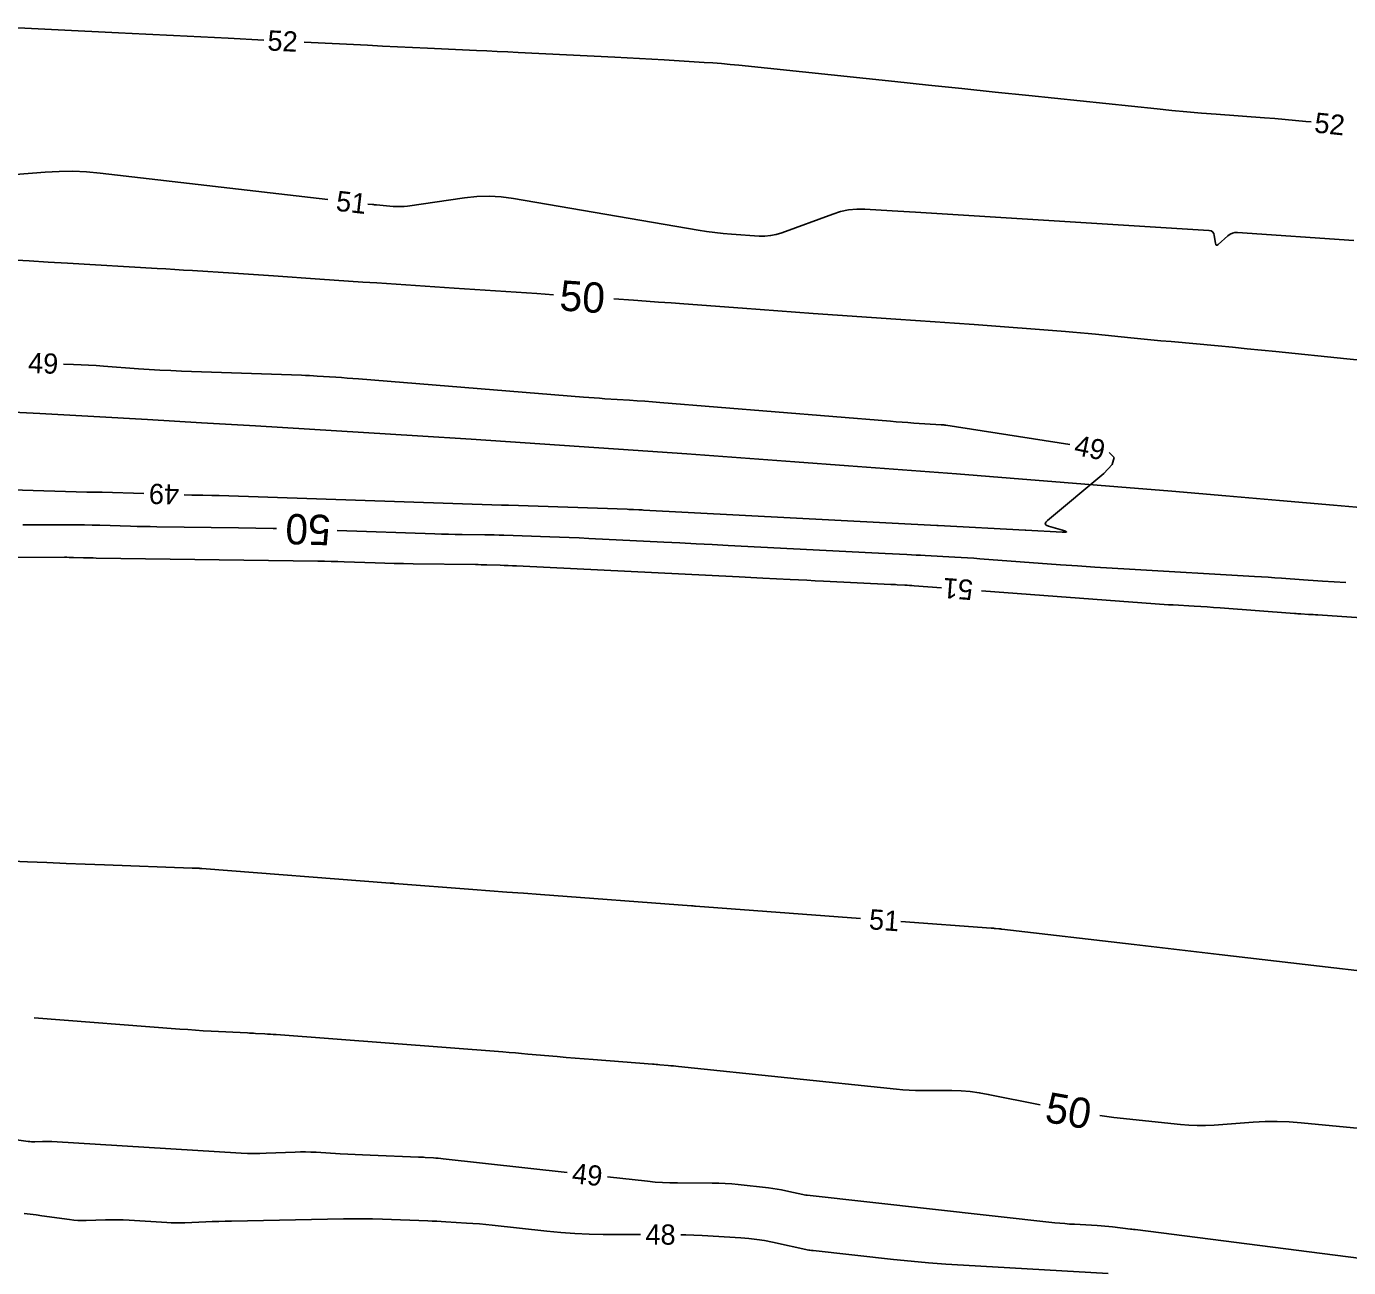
# Model space of a CAD drawing. Extents: x 2384780 to 2405861, y 547869 to 573706.
# Drawn here: x 2397439.7 to 2397570.6, y 552534.1 to 552657 of the extents above; entities that cross this region are included whole.
import ezdxf

# ---------------------------------------------------------------- set-up
doc = ezdxf.new("R2010")
doc.units = 0
for name, color, linetype in [('Old_Level_5', 7, 'Continuous'), ('Old_Level_60', 7, 'Continuous'), ('Old_Level_61', 7, 'Continuous')]:
    doc.layers.add(name, color=color, linetype=linetype)

msp = doc.modelspace()

# ---------------------------------------------------------------- linework, layer by layer
at = {"layer": 'Old_Level_5'}
msp.add_arc((2397235.27711, 548796.27853), 3827.90648, 83.79645, 88.92060556, dxfattribs=at)
at = {"layer": 'Old_Level_60'}
for points in [[(2397436.1945, 552656.97275), (2397448.83275, 552656.34075), (2397451.54075, 552656.20525), (2397454.249, 552656.06975), (2397456.95725, 552655.9345), (2397459.66525, 552655.799), (2397463.208, 552655.62175)], [(2397467.203, 552655.422), (2397473.4765, 552655.10825), (2397474.9575, 552655.035), (2397476.43875, 552654.96325), (2397477.92, 552654.893), (2397479.4015, 552654.82425), (2397484.2405, 552654.6025), (2397485.2775, 552654.55425), (2397486.3145, 552654.50525), (2397487.35125, 552654.45475), (2397488.388, 552654.40325), (2397497.941, 552653.92375), (2397499.16075, 552653.861), (2397500.38025, 552653.79525), (2397501.5995, 552653.72625), (2397502.81875, 552653.65425), (2397506.801, 552653.414), (2397507.654, 552653.358), (2397508.50625, 552653.2925), (2397509.3575, 552653.21775), (2397510.20825, 552653.1335), (2397525.669, 552651.51975), (2397528.982, 552651.17375), (2397532.295, 552650.828), (2397535.608, 552650.48225), (2397538.921, 552650.1365), (2397551.63325, 552648.8095), (2397553.091, 552648.66275), (2397554.55, 552648.527), (2397556.00975, 552648.40225), (2397557.4705, 552648.2885), (2397562.244, 552647.93425), (2397563.26675, 552647.85475), (2397564.2885, 552647.768), (2397565.30975, 552647.67375), (2397566.3305, 552647.572), (2397566.85925, 552647.5175)], [(2397435.22025, 552642.04825), (2397441.5715, 552642.5535), (2397442.932, 552642.62875), (2397444.291, 552642.63725), (2397445.649, 552642.57925), (2397447.00575, 552642.45475), (2397469.5285, 552639.83625)], [(2397473.5025, 552639.38275), (2397473.9515, 552639.34325), (2397474.051, 552639.3345), (2397474.15075, 552639.32575), (2397474.2505, 552639.317), (2397474.35025, 552639.30825), (2397476.0165, 552639.1615), (2397476.37325, 552639.1405), (2397476.7295, 552639.14), (2397477.08525, 552639.16), (2397477.44025, 552639.20075), (2397483.08075, 552640.01075), (2397484.2885, 552640.137), (2397485.49525, 552640.168), (2397486.70075, 552640.104), (2397487.90475, 552639.945), (2397506.2015, 552636.804), (2397507.0235, 552636.67375), (2397507.848, 552636.565), (2397508.67525, 552636.47775), (2397509.505, 552636.412), (2397512.21925, 552636.232), (2397512.79675, 552636.2235), (2397513.36525, 552636.27475), (2397513.9255, 552636.386), (2397514.47675, 552636.55725), (2397519.5095, 552638.4075), (2397520.29, 552638.651), (2397521.08275, 552638.81175), (2397521.888, 552638.89), (2397522.7055, 552638.8855), (2397525.39625, 552638.736), (2397525.97275, 552638.7035), (2397526.54925, 552638.67), (2397527.12575, 552638.6355), (2397527.702, 552638.6), (2397556.745, 552636.7865), (2397556.95675, 552636.744), (2397557.117, 552636.64625), (2397557.22575, 552636.4935), (2397557.283, 552636.28525), (2397557.38575, 552635.51475), (2397557.42075, 552635.384), (2397557.48125, 552635.32225), (2397557.56775, 552635.32925), (2397557.67975, 552635.405), (2397558.635, 552636.24725), (2397558.84825, 552636.403), (2397559.07825, 552636.509), (2397559.32525, 552636.56525), (2397559.589, 552636.57175), (2397571.10525, 552635.7955)], [(2397542.9895, 552615.59675), (2397530.7235, 552617.50925), (2397530.6765, 552617.51625), (2397530.62925, 552617.52225), (2397530.582, 552617.5275), (2397530.5345, 552617.53175), (2397530.3795, 552617.5445), (2397530.34625, 552617.54725), (2397530.313, 552617.54975), (2397530.27975, 552617.552), (2397530.2465, 552617.55425), (2397527.53725, 552617.72575), (2397526.957, 552617.764), (2397526.37675, 552617.80475), (2397525.79675, 552617.848), (2397525.21675, 552617.89425), (2397502.41675, 552619.758), (2397501.666, 552619.81775), (2397500.915, 552619.874), (2397500.164, 552619.927), (2397499.4125, 552619.9765), (2397496.9575, 552620.13325), (2397496.4315, 552620.16775), (2397495.9055, 552620.20475), (2397495.37975, 552620.244), (2397494.85425, 552620.28525), (2397472.56725, 552622.08975), (2397472.00775, 552622.13375), (2397471.448, 552622.1755), (2397470.88825, 552622.215), (2397470.32825, 552622.252), (2397468.49875, 552622.3695), (2397468.10675, 552622.39325), (2397467.7145, 552622.41425), (2397467.322, 552622.43225), (2397466.9295, 552622.4475), (2397455.0475, 552622.86475), (2397453.98625, 552622.90725), (2397452.92575, 552622.9605), (2397451.866, 552623.024), (2397450.8065, 552623.09825), (2397447.347, 552623.3575), (2397446.6055, 552623.4095), (2397445.8635, 552623.45475), (2397445.12125, 552623.493), (2397444.3785, 552623.52425), (2397443.36, 552623.56225)], [(2397455.334, 552610.6215), (2397456.086, 552610.5985), (2397456.35525, 552610.59075), (2397456.62475, 552610.58425), (2397456.894, 552610.57875), (2397457.1635, 552610.5745), (2397458.04375, 552610.56225), (2397458.23225, 552610.55925), (2397458.42075, 552610.555), (2397458.60925, 552610.55025), (2397458.79775, 552610.54425), (2397486.7165, 552609.59975), (2397486.786, 552609.5975), (2397486.8555, 552609.59575), (2397486.925, 552609.59425), (2397486.9945, 552609.593), (2397487.22175, 552609.58975), (2397487.2705, 552609.589), (2397487.319, 552609.588), (2397487.36775, 552609.58675), (2397487.4165, 552609.58525), (2397499.15825, 552609.18625), (2397499.31875, 552609.1805), (2397499.4795, 552609.17425), (2397499.64, 552609.16725), (2397499.8005, 552609.15975), (2397500.32475, 552609.13425), (2397500.437, 552609.12875), (2397500.5495, 552609.12325), (2397500.66175, 552609.1175), (2397500.774, 552609.1115), (2397529.81025, 552607.58625), (2397529.82525, 552607.58525), (2397529.84, 552607.5845), (2397529.85475, 552607.58375), (2397529.8695, 552607.58325), (2397529.918, 552607.58075), (2397529.92825, 552607.58025), (2397529.93875, 552607.57975), (2397529.949, 552607.57925), (2397529.95925, 552607.57875), (2397538.56725, 552607.12625), (2397538.57275, 552607.12575), (2397538.5785, 552607.1255), (2397538.58425, 552607.125), (2397538.58975, 552607.12475), (2397538.60825, 552607.12325), (2397538.61225, 552607.123), (2397538.61625, 552607.12275), (2397538.62025, 552607.1225), (2397538.62425, 552607.12225), (2397542.22, 552606.9165), (2397542.5505, 552606.91025), (2397542.66675, 552606.9415), (2397542.568, 552607.01025), (2397542.255, 552607.1165), (2397540.8815, 552607.52475), (2397540.6535, 552607.62575), (2397540.55825, 552607.754), (2397540.5955, 552607.9095), (2397540.76525, 552608.092), (2397546.33625, 552612.7195), (2397547.189, 552613.61725), (2397547.36, 552614.3265), (2397546.893, 552614.80325)], [(2397419.1365, 552611.69525), (2397445.689, 552610.8835), (2397445.8395, 552610.8795), (2397445.99, 552610.87675), (2397446.14075, 552610.87525), (2397446.29125, 552610.875), (2397446.7835, 552610.876), (2397446.889, 552610.87575), (2397446.9945, 552610.87475), (2397447.09975, 552610.87275), (2397447.20525, 552610.87), (2397451.336, 552610.74375)], [(2397530.2665, 552601.419), (2397527.56, 552601.6215), (2397527.33125, 552601.638), (2397527.10275, 552601.65325), (2397526.87375, 552601.66725), (2397526.645, 552601.67975), (2397525.89725, 552601.71925), (2397525.737, 552601.7275), (2397525.57675, 552601.73575), (2397525.4165, 552601.74375), (2397525.25625, 552601.7515), (2397518.611, 552602.074), (2397517.78125, 552602.11475), (2397516.9515, 552602.15625), (2397516.122, 552602.1985), (2397515.29225, 552602.24175), (2397512.58225, 552602.384), (2397512.00175, 552602.41425), (2397511.421, 552602.444), (2397510.84, 552602.473), (2397510.25925, 552602.50175), (2397488.2095, 552603.575), (2397487.80625, 552603.594), (2397487.403, 552603.6115), (2397486.99975, 552603.62725), (2397486.59625, 552603.64175), (2397485.27825, 552603.6865), (2397484.996, 552603.6955), (2397484.7135, 552603.703), (2397484.431, 552603.709), (2397484.1485, 552603.71375), (2397477.97475, 552603.80025), (2397477.038, 552603.81575), (2397476.1015, 552603.83575), (2397475.16525, 552603.8605), (2397474.229, 552603.88975), (2397471.1705, 552603.99325), (2397470.51525, 552604.01375), (2397469.85975, 552604.03125), (2397469.204, 552604.04525), (2397468.5485, 552604.056), (2397446.61125, 552604.36125), (2397446.30075, 552604.36625), (2397445.99025, 552604.3725), (2397445.68, 552604.38), (2397445.36975, 552604.38875), (2397444.35575, 552604.41975), (2397444.1385, 552604.4255), (2397443.92125, 552604.4295), (2397443.704, 552604.43175), (2397443.48675, 552604.43225), (2397432.293, 552604.4105)], [(2397590.44175, 552597.154), (2397567.527, 552598.729), (2397567.29775, 552598.7445), (2397567.06875, 552598.75925), (2397566.83975, 552598.77325), (2397566.6105, 552598.78675), (2397565.86175, 552598.8295), (2397565.70125, 552598.839), (2397565.541, 552598.84925), (2397565.38075, 552598.86025), (2397565.2205, 552598.872), (2397557.8565, 552599.42875), (2397557.217, 552599.4755), (2397556.5775, 552599.5195), (2397555.93775, 552599.5605), (2397555.29775, 552599.5985), (2397553.2065, 552599.71825), (2397552.7585, 552599.74475), (2397552.31075, 552599.7735), (2397551.863, 552599.804), (2397551.41525, 552599.8365), (2397534.2555, 552601.1205)], [(2397427.03475, 552574.84375), (2397439.82325, 552574.294), (2397441.725, 552574.21375), (2397443.62675, 552574.136), (2397445.5285, 552574.061), (2397447.4305, 552573.98875), (2397456.11825, 552573.665), (2397456.2125, 552573.66175), (2397456.30675, 552573.65925), (2397456.401, 552573.65725), (2397456.49525, 552573.65575), (2397456.803, 552573.65225), (2397456.869, 552573.65075), (2397456.93475, 552573.6485), (2397457.00075, 552573.645), (2397457.0665, 552573.6405), (2397475.70475, 552572.1975), (2397475.74625, 552572.194), (2397475.78775, 552572.19075), (2397475.82925, 552572.187), (2397475.87075, 552572.18325), (2397476.006, 552572.1705), (2397476.035, 552572.16775), (2397476.064, 552572.16525), (2397476.09325, 552572.163), (2397476.12225, 552572.1605), (2397483.90725, 552571.561), (2397485.5755, 552571.433), (2397487.244, 552571.30625), (2397488.91225, 552571.18025), (2397490.58075, 552571.0555), (2397505.532, 552569.94175), (2397505.57175, 552569.93875), (2397505.6115, 552569.93575), (2397505.6515, 552569.93275), (2397505.69125, 552569.93), (2397505.8215, 552569.92025), (2397505.84925, 552569.91825), (2397505.87725, 552569.916), (2397505.905, 552569.914), (2397505.933, 552569.912), (2397522.263, 552568.6955)], [(2397526.252, 552568.39825), (2397535.2055, 552567.7315), (2397535.3095, 552567.7235), (2397535.41375, 552567.71525), (2397535.51775, 552567.70675), (2397535.622, 552567.69775), (2397535.96175, 552567.668), (2397536.03475, 552567.66125), (2397536.1075, 552567.654), (2397536.18025, 552567.6465), (2397536.25275, 552567.63825), (2397549.355, 552566.114), (2397552.16275, 552565.7875), (2397554.97025, 552565.46075), (2397557.778, 552565.13425), (2397560.5855, 552564.8075), (2397579.90025, 552562.56075)], [(2397493.231, 552543.5565), (2397480.95725, 552544.91125), (2397480.714, 552544.9365), (2397480.4705, 552544.95875), (2397480.22675, 552544.978), (2397479.9825, 552544.994), (2397479.18475, 552545.04175), (2397479.014, 552545.0515), (2397478.843, 552545.06025), (2397478.67175, 552545.06825), (2397478.50075, 552545.07525), (2397473.715, 552545.2565), (2397472.979, 552545.2865), (2397472.243, 552545.32075), (2397471.50725, 552545.35925), (2397470.77175, 552545.402), (2397468.36925, 552545.54825), (2397467.8545, 552545.573), (2397467.3395, 552545.5845), (2397466.82425, 552545.58275), (2397466.30925, 552545.5675), (2397463.43625, 552545.44625), (2397462.8205, 552545.428), (2397462.20525, 552545.42575), (2397461.59, 552545.43925), (2397460.97475, 552545.4685), (2397442.21575, 552546.60125), (2397441.98325, 552546.6125), (2397441.7505, 552546.61875), (2397441.51775, 552546.6195), (2397441.28475, 552546.615), (2397440.524, 552546.5915), (2397440.36125, 552546.59), (2397440.19875, 552546.5955), (2397440.03675, 552546.60775), (2397439.875, 552546.62725), (2397433.208, 552547.57125)], [(2397575.40675, 552534.592), (2397549.4665, 552537.9015), (2397549.418, 552537.9075), (2397549.3695, 552537.913), (2397549.321, 552537.918), (2397549.2725, 552537.9225), (2397549.11375, 552537.937), (2397549.07975, 552537.94), (2397549.04575, 552537.9435), (2397549.012, 552537.94725), (2397548.978, 552537.951), (2397547.2145, 552538.1595), (2397546.83625, 552538.20125), (2397546.45775, 552538.237), (2397546.0785, 552538.26725), (2397545.699, 552538.29175), (2397543.44, 552538.41925), (2397542.95625, 552538.45), (2397542.473, 552538.487), (2397541.9905, 552538.53075), (2397541.50825, 552538.58075), (2397516.997, 552541.2955), (2397516.9815, 552541.297), (2397516.96575, 552541.2985), (2397516.94975, 552541.2995), (2397516.934, 552541.3005), (2397516.8825, 552541.303), (2397516.8715, 552541.30375), (2397516.8605, 552541.305), (2397516.8495, 552541.30675), (2397516.83875, 552541.309), (2397514.8645, 552541.741), (2397514.4405, 552541.82825), (2397514.01475, 552541.90425), (2397513.58725, 552541.969), (2397513.15775, 552542.023), (2397510.16125, 552542.35925), (2397509.51875, 552542.4225), (2397508.875, 552542.468), (2397508.2305, 552542.496), (2397507.58475, 552542.506), (2397504.13575, 552542.513), (2397503.39725, 552542.5245), (2397502.65975, 552542.55575), (2397501.9235, 552542.607), (2397501.18825, 552542.67825), (2397497.207, 552543.1175)], [(2397500.48925, 552537.4155), (2397496.78975, 552537.423), (2397495.39075, 552537.44475), (2397493.994, 552537.504), (2397492.59925, 552537.601), (2397491.2065, 552537.73575), (2397485.79525, 552538.333), (2397485.1655, 552538.39875), (2397484.535, 552538.45625), (2397483.904, 552538.506), (2397483.27225, 552538.54775), (2397481.20725, 552538.67125), (2397480.76475, 552538.6965), (2397480.322, 552538.7195), (2397479.87925, 552538.73975), (2397479.43625, 552538.75775), (2397474.94025, 552538.928), (2397473.97675, 552538.95775), (2397473.013, 552538.9735), (2397472.04925, 552538.97525), (2397471.08525, 552538.96325), (2397460.00925, 552538.74675), (2397459.3725, 552538.7325), (2397458.73575, 552538.7145), (2397458.09925, 552538.693), (2397457.46275, 552538.668), (2397455.38375, 552538.58025), (2397454.93825, 552538.567), (2397454.493, 552538.56525), (2397454.04775, 552538.575), (2397453.60275, 552538.59625), (2397449.8775, 552538.82125), (2397449.291, 552538.85), (2397448.704, 552538.86525), (2397448.11725, 552538.86725), (2397447.53, 552538.856), (2397445.6115, 552538.797), (2397445.201, 552538.79325), (2397444.79125, 552538.80675), (2397444.3825, 552538.83825), (2397443.975, 552538.887), (2397441.24575, 552539.2735), (2397440.66025, 552539.3515), (2397440.074, 552539.42025), (2397439.4865, 552539.47925)], [(2397546.79025, 552533.556), (2397532.452, 552534.36675), (2397530.72025, 552534.47625), (2397528.99025, 552534.60925), (2397527.2625, 552534.76525), (2397525.5365, 552534.94475), (2397517.5735, 552535.8265), (2397517.53, 552535.831), (2397517.4865, 552535.835), (2397517.443, 552535.838), (2397517.39925, 552535.8405), (2397517.25675, 552535.84775), (2397517.22625, 552535.85), (2397517.196, 552535.85325), (2397517.16575, 552535.858), (2397517.13575, 552535.864), (2397513.53725, 552536.65175), (2397512.764, 552536.80525), (2397511.9865, 552536.92825), (2397511.20475, 552537.02075), (2397510.419, 552537.08275), (2397506.59975, 552537.3095), (2397505.78125, 552537.35225), (2397504.96225, 552537.383), (2397504.489, 552537.39425)]]:
    msp.add_lwpolyline(points, dxfattribs=at)
at = {"layer": 'Old_Level_61'}
for points in [[(2397491.876, 552630.41525), (2397490.2395, 552630.52775), (2397488.1925, 552630.66775), (2397486.1455, 552630.80625), (2397484.09825, 552630.94325), (2397482.051, 552631.07875), (2397474.40175, 552631.582), (2397472.991, 552631.67525), (2397471.58025, 552631.76975), (2397470.16975, 552631.86525), (2397468.75925, 552631.96175), (2397464.1515, 552632.27875), (2397463.16425, 552632.34625), (2397462.17675, 552632.413), (2397461.18925, 552632.479), (2397460.20175, 552632.54425), (2397456.134, 552632.81125), (2397455.26225, 552632.86775), (2397454.3905, 552632.9225), (2397453.5185, 552632.976), (2397452.6465, 552633.02775), (2397443.77425, 552633.547), (2397441.873, 552633.65775), (2397439.9715, 552633.76675), (2397438.07025, 552633.8745)], [(2397572.42425, 552623.88225), (2397570.41175, 552624.08375), (2397563.3775, 552624.796), (2397561.951, 552624.939), (2397560.524, 552625.07875), (2397559.097, 552625.21525), (2397557.6695, 552625.34875), (2397553.006, 552625.78), (2397552.007, 552625.8735), (2397551.008, 552625.96925), (2397550.00925, 552626.06725), (2397549.01075, 552626.1675), (2397545.5295, 552626.521), (2397544.78325, 552626.5945), (2397544.03675, 552626.66275), (2397543.28975, 552626.726), (2397542.54225, 552626.7845), (2397533.51, 552627.45975), (2397531.57425, 552627.603), (2397529.6385, 552627.7435), (2397527.7025, 552627.881), (2397525.76625, 552628.0155), (2397517.586, 552628.5785), (2397515.83325, 552628.7005), (2397514.0805, 552628.82475), (2397512.328, 552628.95175), (2397510.57575, 552629.08125), (2397504.76975, 552629.51425), (2397503.5255, 552629.606), (2397502.281, 552629.696), (2397501.0365, 552629.7845), (2397499.792, 552629.871), (2397497.86175, 552630.0035)], [(2397439.35875, 552607.64725), (2397440.435, 552607.645), (2397443.951, 552607.65175), (2397444.7045, 552607.65025), (2397445.45775, 552607.6425), (2397446.211, 552607.6285), (2397446.964, 552607.60875), (2397450.0045, 552607.51575), (2397450.656, 552607.49725), (2397451.3075, 552607.48125), (2397451.95925, 552607.46825), (2397452.611, 552607.45775), (2397460.6815, 552607.3455), (2397462.41075, 552607.317), (2397464.14, 552607.28), (2397464.451, 552607.272)], [(2397470.448, 552607.084), (2397480.11775, 552606.75675), (2397480.798, 552606.7355), (2397481.4785, 552606.7175), (2397482.15925, 552606.703), (2397482.83975, 552606.69175), (2397485.06325, 552606.6605), (2397485.53975, 552606.6525), (2397486.01625, 552606.64225), (2397486.4925, 552606.62975), (2397486.96875, 552606.61475), (2397491.4995, 552606.46075), (2397492.47025, 552606.426), (2397493.441, 552606.38775), (2397494.4115, 552606.346), (2397495.38175, 552606.3005), (2397502.80425, 552605.939), (2397504.39475, 552605.861), (2397505.985, 552605.78125), (2397507.57525, 552605.7), (2397509.1655, 552605.61725), (2397522.0875, 552604.93825), (2397522.7415, 552604.90425), (2397523.39575, 552604.87075), (2397524.05, 552604.83825), (2397524.70425, 552604.806), (2397526.84175, 552604.70225), (2397527.29975, 552604.68), (2397527.75775, 552604.657), (2397528.21575, 552604.6335), (2397528.6735, 552604.60975), (2397531.5905, 552604.4565), (2397532.2155, 552604.42175), (2397532.84025, 552604.38375), (2397533.46475, 552604.34225), (2397534.089, 552604.29725), (2397542.051, 552603.7015), (2397543.7575, 552603.5775), (2397545.46425, 552603.461), (2397547.17175, 552603.35225), (2397548.8795, 552603.25075), (2397561.277, 552602.5415), (2397561.94425, 552602.502), (2397562.61125, 552602.45925), (2397563.278, 552602.41325), (2397563.9445, 552602.3645), (2397566.12175, 552602.2), (2397566.58825, 552602.16575), (2397567.055, 552602.13375), (2397567.522, 552602.10375), (2397567.989, 552602.076), (2397570.30525, 552601.94375)], [(2397540.04675, 552550.22975), (2397534.9045, 552551.2825), (2397534.0135, 552551.44175), (2397533.118, 552551.55575), (2397532.218, 552551.62475), (2397531.31325, 552551.6485), (2397528.3505, 552551.65225), (2397527.716, 552551.66125), (2397527.08225, 552551.6865), (2397526.4495, 552551.72825), (2397525.81775, 552551.786), (2397504.256, 552554.04075), (2397503.99925, 552554.067), (2397503.74275, 552554.09225), (2397503.48575, 552554.1165), (2397503.229, 552554.13975), (2397502.3895, 552554.21375), (2397502.20975, 552554.22925), (2397502.02975, 552554.2445), (2397501.84975, 552554.259), (2397501.66975, 552554.27325), (2397495.8075, 552554.72425), (2397494.91775, 552554.794), (2397494.028, 552554.86625), (2397493.1385, 552554.94125), (2397492.24925, 552555.01875), (2397489.34475, 552555.276), (2397488.72225, 552555.33025), (2397488.0995, 552555.38275), (2397487.47675, 552555.433), (2397486.85375, 552555.48175), (2397464.41925, 552557.197), (2397464.1385, 552557.2175), (2397463.85775, 552557.23625), (2397463.57675, 552557.2535), (2397463.2955, 552557.26875), (2397462.377, 552557.31625), (2397462.18025, 552557.3265), (2397461.9835, 552557.3365), (2397461.78675, 552557.34675), (2397461.58975, 552557.357), (2397457.98725, 552557.543), (2397457.2155, 552557.5855), (2397456.444, 552557.633), (2397455.673, 552557.6855), (2397454.902, 552557.743), (2397440.485, 552558.8685)], [(2397573.825, 552547.69125), (2397565.883, 552548.47475), (2397564.697, 552548.566), (2397563.51025, 552548.6055), (2397562.323, 552548.59325), (2397561.13525, 552548.52925), (2397557.254, 552548.236), (2397556.42275, 552548.1925), (2397555.592, 552548.187), (2397554.76175, 552548.21975), (2397553.93225, 552548.2905), (2397547.35125, 552549.0055), (2397545.95175, 552549.17425)]]:
    msp.add_lwpolyline(points, dxfattribs=at)

# ---------------------------------------------------------------- texts
at = {"layer": 'Old_Level_60'}
for s, rotation, p in [('52', 357.1371417, (2397463.52775, 552654.6045)), ('52', 354.110475, (2397567.125, 552646.48475)), ('51', 353.4894417, (2397470.27525, 552638.74025)), ('49', 357.8579583, (2397439.84475, 552622.693)), ('49', 348.5096778, (2397543.31575, 552614.60375)), ('49', 178.2491944, (2397454.84525, 552611.63675)), ('51', 175.72045, (2397533.46625, 552602.1825)), ('51', 355.7399917, (2397523.0525, 552567.634)), ('49', 353.7014306, (2397493.638, 552542.5055)), ('48', 359.6943167, (2397500.98, 552536.4195))]:
    msp.add_text(s, height=2, rotation=rotation, dxfattribs=at).set_placement(p)
at = {"layer": 'Old_Level_61'}
for rotation, p in [(356.0665278, (2397492.4095, 552628.875)), (178.204475, (2397469.8575, 552608.61025)), (349.86415, (2397540.39975, 552548.58175))]:
    msp.add_text('50', height=3, rotation=rotation, dxfattribs=at).set_placement(p)

doc.saveas('drawing.dxf')
